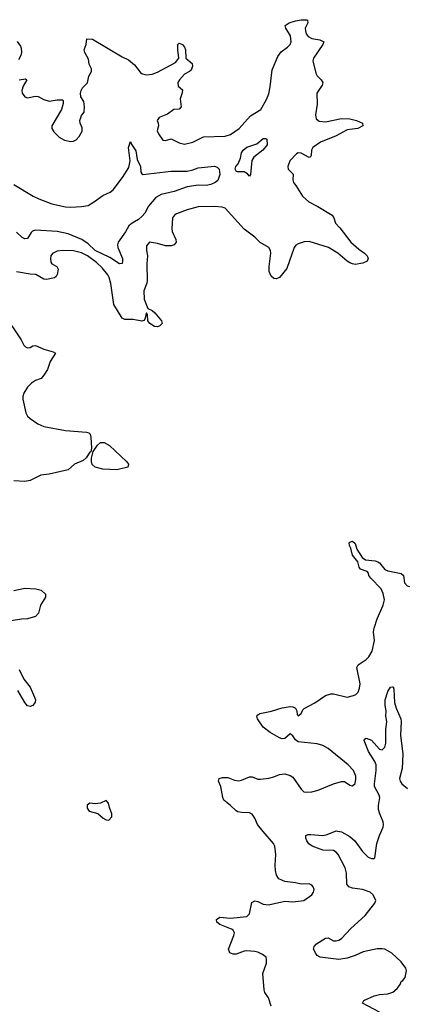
# Model space of a CAD drawing. Header units: inches. Extents: x 2001573 to 2220545, y 644482 to 846830.
# Tile 617 of 656: x 2150493 to 2153355, y 737223 to 744493. Entities that reach past the tile are written whole.
import ezdxf

# ---------------------------------------------------------------- set-up
doc = ezdxf.new("R2010")
doc.units = ezdxf.units.IN
doc.header["$MEASUREMENT"] = 0
doc.layers.add('C1753', color=7, linetype='Continuous')
doc.layers.add('C1754', color=7, linetype='Continuous')

msp = doc.modelspace()

# ---------------------------------------------------------------- linework, layer by layer
at = {"layer": 'C1753', "color": 5}
for points, elevation in [([(2152349.7, 737210), (2152329.7, 737270), (2152303.5, 737310), (2152297.2, 737330), (2152287.8, 737450), (2152314.7, 737525.3), (2152316.2, 737550), (2152311.8, 737570), (2152286.6, 737590), (2152250, 737608.2), (2152230, 737612.5), (2152170, 737617.7), (2152150, 737615.3), (2152090, 737591.7), (2152070, 737592.1), (2152043.8, 737603.8), (2152034.7, 737630), (2152075, 737730), (2152078.2, 737750), (2152069, 737769), (2152057.4, 737777.4), (2151970, 737811.2), (2151948.4, 737830), (2151944.7, 737850), (2151970, 737867.2), (2152050, 737859.3), (2152169.6, 737870.4), (2152189.4, 737890), (2152206.6, 737973.4), (2152230, 737986.8), (2152250, 737982), (2152290, 737962.4), (2152330, 737958), (2152450, 737984.2), (2152510, 737979.5), (2152590, 737988), (2152650, 738031), (2152662.7, 738050), (2152666, 738070), (2152659.3, 738090), (2152650, 738101.2), (2152630, 738112.3), (2152570, 738109.4), (2152530, 738120.7), (2152450, 738129.6), (2152407.3, 738150), (2152390, 738177.2), (2152381.7, 738210), (2152379.7, 738250), (2152385.1, 738330), (2152377.4, 738390), (2152368, 738410), (2152290, 738497.6), (2152249.6, 738550), (2152230, 738597.2), (2152210, 738626.6), (2152190, 738635.8), (2152130, 738638), (2152103.4, 738643.4), (2152090, 738650.8), (2152050.4, 738690.4), (2152001.1, 738730), (2151992.6, 738750), (2151978.7, 738830), (2151960.9, 738870), (2151966.6, 738890), (2151990, 738898), (2152030, 738896.9), (2152078.7, 738878.7), (2152110, 738873.4), (2152130, 738876.9), (2152190, 738901.5), (2152210, 738901.5), (2152250, 738885.5), (2152270, 738883.9), (2152331.5, 738891.5), (2152370, 738901.5), (2152410, 738918.6), (2152450, 738924), (2152490, 738913.1), (2152510, 738900.3), (2152570, 738810.4), (2152590, 738792.7), (2152610, 738788.2), (2152650, 738790.4), (2152696.1, 738803.9), (2152810, 738850.5), (2152870, 738867.3), (2152890, 738866.8), (2152930, 738841), (2152950, 738836), (2152970, 738852), (2152975.6, 738884.4), (2152973.8, 738906.2), (2152957.6, 738950), (2152917, 738990), (2152770, 739111.8), (2152730, 739133.6), (2152690, 739145.6), (2152550, 739161), (2152530, 739175.4), (2152510, 739205.1), (2152490, 739218.7), (2152450, 739185.5), (2152430, 739182.9), (2152410, 739190.7), (2152341, 739230), (2152290, 739269.8), (2152247.7, 739330), (2152244, 739350), (2152250, 739360.5), (2152265.2, 739370), (2152352, 739388), (2152430, 739411), (2152490, 739420.6), (2152510, 739419.2), (2152528.3, 739408.3), (2152538.7, 739390), (2152542.5, 739362.5), (2152550, 739353.4), (2152570, 739370.6), (2152583, 739397), (2152593.2, 739406.8), (2152671.2, 739448.8), (2152750, 739504), (2152790, 739515.3), (2152810, 739514.6), (2152910, 739490.5), (2152958.3, 739501.7), (2152974, 739510), (2152991.8, 739528.2), (2153002.9, 739557.1), (2153005.6, 739590), (2152982, 739710), (2152991.3, 739730), (2153050, 739769.3), (2153070, 739788.3), (2153094.7, 739830), (2153113.7, 739910), (2153105.5, 739970), (2153107.2, 739990), (2153110.2, 740000)], 280), ([(2150490, 739696), (2150523.2, 739623.2), (2150570, 739564), (2150603.1, 739490), (2150608.4, 739470), (2150606.4, 739453.6), (2150590.4, 739429.6), (2150570, 739422), (2150550, 739426), (2150530, 739451.6), (2150480, 739540)], 280), ([(2153150, 737164.2), (2153024, 737230), (2153033.2, 737250), (2153110, 737285.5), (2153150, 737295), (2153210, 737299.1), (2153248, 737312), (2153280.1, 737339.9), (2153302.7, 737370), (2153310, 737390.8), (2153322, 737398), (2153338.4, 737421.6), (2153348.3, 737470), (2153343.1, 737490), (2153310, 737536.9), (2153240.7, 737600.7), (2153190, 737628.7), (2153170, 737633.2), (2153131.5, 737631.5), (2153030, 737609.1), (2152970, 737583.2), (2152910, 737564.2), (2152850, 737554.5), (2152710.9, 737570.9), (2152690, 737582.9), (2152678.2, 737598.2), (2152662, 737630), (2152666, 737650), (2152684.5, 737670), (2152750, 737710.5), (2152770, 737712.4), (2152810, 737692), (2152830, 737690.3), (2152850, 737696), (2152870, 737708.9), (2152937.3, 737782.7), (2153042.6, 737877.4), (2153116.2, 737970), (2153122.9, 737990), (2153103.5, 738030), (2153081.6, 738050), (2153025.2, 738070), (2152950, 738081.4), (2152923.6, 738090), (2152907.4, 738110), (2152906.3, 738190), (2152896.3, 738230), (2152844.8, 738330), (2152830, 738345.5), (2152810, 738357.2), (2152730, 738360.9), (2152652, 738390), (2152627.8, 738407.8), (2152613.6, 738430), (2152605.6, 738450), (2152605.2, 738470), (2152623, 738477), (2152642.3, 738477.7), (2152730, 738469.1), (2152763, 738477), (2152830, 738504), (2152870, 738497.3), (2152930, 738460.8), (2152966.5, 738430), (2153024.5, 738350), (2153066.3, 738310), (2153090, 738298.3), (2153110, 738298.4), (2153115, 738305), (2153129.9, 738410.1), (2153149.9, 738470.1), (2153176.5, 738530), (2153179.8, 738550), (2153176.8, 738570), (2153151.1, 738630), (2153142.2, 738662.2), (2153141.5, 738690), (2153151.7, 738750), (2153147.7, 738767.7), (2153113.7, 738830), (2153111.6, 738850), (2153125, 738950), (2153124.6, 738990), (2153116.3, 739016.3), (2153068, 739090), (2153035.1, 739170), (2153039, 739181), (2153050, 739187.3), (2153090, 739172), (2153150, 739105.7), (2153170, 739102.6), (2153190, 739121.6), (2153197.1, 739150), (2153196.3, 739250), (2153202.7, 739310), (2153197.5, 739350), (2153198.9, 739390), (2153190.8, 739430), (2153190.9, 739470), (2153210, 739532.7), (2153230, 739564.9), (2153246.4, 739566.4), (2153250, 739566), (2153255.3, 739550), (2153260.3, 739450), (2153272.2, 739410), (2153306.7, 739330), (2153310.2, 739310), (2153305.6, 739210), (2153321.9, 739070), (2153315.8, 738964.2), (2153297.7, 738890), (2153301.4, 738870), (2153314.2, 738850), (2153355.6, 738815.6)], 260)]:
    msp.add_lwpolyline(points, dxfattribs=dict(at, elevation=elevation))
at = {"layer": 'C1753', "color": 5, "elevation": 320}
msp.add_lwpolyline([(2151130, 738728), (2151090, 738709), (2151050, 738704), (2151010, 738709), (2150990, 738694), (2150991, 738670), (2151006.8, 738650), (2151070, 738631), (2151110, 738596), (2151130, 738584.7), (2151150, 738582), (2151172.9, 738607.1), (2151174, 738630), (2151155.3, 738675.3), (2151148.9, 738708.9)], close=True, dxfattribs=at)
at = {"layer": 'C1754', "color": 5}
for points, elevation in [([(2150490, 744050.4), (2150535.9, 744055.9), (2150544.7, 744050), (2150518.6, 744001.4), (2150508.9, 743970), (2150510.3, 743950), (2150530, 743923.1), (2150550, 743916.5), (2150610, 743927.5), (2150630, 743927.1), (2150670, 743904.3), (2150710, 743891.3), (2150770, 743901.3), (2150810, 743901), (2150814.9, 743894.9), (2150813.8, 743873.8), (2150800.2, 743830), (2150730.3, 743710), (2150730.3, 743690), (2150744.3, 743664.3), (2150785.2, 743625.2), (2150823.6, 743603.6), (2150870, 743594.6), (2150890, 743596), (2150910, 743605.5), (2150931.7, 743630), (2150952.8, 743670), (2150954, 743694), (2150939.7, 743730), (2150936.9, 743750), (2150950, 743786.8), (2150969.3, 743810), (2150972.3, 743850), (2150965.2, 743890), (2150944.2, 743924.2), (2150941.1, 743950), (2150945.7, 743970), (2150957.4, 743990), (2150993.5, 744026.5), (2151004.2, 744075.8), (2151023.6, 744110), (2151023.7, 744130), (2151005.6, 744165.6), (2151000.8, 744200.8), (2150974, 744250), (2150969.6, 744270), (2150983.7, 744310), (2150987.7, 744352.3), (2151030, 744350.3), (2151250, 744219), (2151296.8, 744196.8), (2151340.6, 744160.6), (2151390, 744096), (2151426.6, 744086.6), (2151470, 744090.8), (2151510, 744106.8), (2151642, 744178), (2151668.3, 744210), (2151659.8, 744270), (2151660.4, 744310), (2151670, 744319.6), (2151694.7, 744310), (2151710.6, 744290.6), (2151717.7, 744270), (2151718.8, 744210), (2151766, 744170), (2151767.7, 744150), (2151758.3, 744121.7), (2151747.3, 744110), (2151710, 744091.2), (2151672.4, 744050), (2151661.3, 744030), (2151663.7, 744003.7), (2151694.9, 743974.9), (2151692.3, 743952.3), (2151677.6, 743910), (2151686, 743850), (2151670, 743832), (2151630, 743829.7), (2151583.1, 743796.9), (2151522, 743770), (2151508, 743750), (2151516.3, 743730), (2151517.3, 743710), (2151508.5, 743671.5), (2151517, 743650), (2151550, 743604.9), (2151570, 743600.7), (2151610, 743612.4), (2151670, 743582.8), (2151710, 743574.4), (2151770, 743589.2), (2151850, 743628), (2152010, 743634.4), (2152050, 743644.8), (2152114, 743690), (2152196.9, 743783.1), (2152273.6, 743830), (2152316, 743904), (2152333.1, 743946.9), (2152343.3, 743996.7), (2152356.8, 744123.2), (2152397.6, 744222.4), (2152423, 744257), (2152470.9, 744290), (2152489.8, 744310), (2152496.3, 744330), (2152493.1, 744373.1), (2152456.8, 744430), (2152453.8, 744450), (2152481.4, 744470), (2152530, 744484.1), (2152570, 744493.3), (2152612.6, 744492.6), (2152618.3, 744490), (2152620.9, 744470), (2152601.6, 744430), (2152602.2, 744410), (2152608.9, 744390), (2152623, 744370), (2152650, 744353.4), (2152710, 744345), (2152737.6, 744330), (2152731.1, 744310), (2152662, 744210), (2152657.5, 744190), (2152678.5, 744098.5), (2152690, 744078.9), (2152719.5, 744050), (2152730.3, 744030), (2152726.9, 744010), (2152687.1, 743950), (2152689, 743870), (2152676.3, 743790), (2152682.3, 743762.3), (2152703.9, 743743.9), (2152750, 743738), (2152870, 743762.5), (2152930, 743761), (2152979.1, 743750), (2153023, 743730), (2153026, 743710), (2152990.7, 743690), (2152910, 743679.1), (2152830, 743636.5), (2152712.9, 743590), (2152656.1, 743550), (2152647.8, 743530), (2152645.3, 743490), (2152639.7, 743480.3), (2152630, 743475.8), (2152570, 743508.2), (2152550, 743509), (2152537.5, 743502.5), (2152487.4, 743450), (2152473.4, 743410), (2152474.9, 743390), (2152512.9, 743352.9), (2152508.7, 743310), (2152514.9, 743290), (2152531.8, 743270), (2152580.5, 743190), (2152628.2, 743148.2), (2152694.8, 743114.8), (2152800.5, 743050), (2152813, 743030), (2152824, 742990), (2152857.4, 742957.4), (2152937.3, 742850), (2152998, 742798), (2153039.3, 742770), (2153057.3, 742750), (2153066.8, 742730), (2153058.8, 742710), (2153025.5, 742694.5), (2152970, 742686.8), (2152950, 742689.8), (2152930, 742696.8), (2152910, 742710.8), (2152842.2, 742770), (2152773.3, 742810), (2152630, 742856.2), (2152592.8, 742852.8), (2152550, 742838.4), (2152532.3, 742827.7), (2152519, 742810), (2152465.1, 742654.9), (2152410, 742589.6), (2152390, 742579.7), (2152370, 742583.1), (2152350, 742598.9), (2152334.9, 742634.9), (2152334.1, 742670), (2152347.6, 742770), (2152345.3, 742790), (2152332.3, 742812.3), (2152268.2, 742848.2), (2152230, 742886.6), (2152150, 742947.6), (2152010, 743100.9), (2151988.9, 743108.9), (2151930, 743114.2), (2151810, 743110.7), (2151730, 743088.2), (2151650, 743060.8), (2151634.6, 743050), (2151622.2, 743030), (2151615.6, 742950), (2151617.8, 742930), (2151646.5, 742870), (2151648.7, 742851.3), (2151633, 742830), (2151610, 742823.1), (2151570, 742822.3), (2151510, 742839.8), (2151450, 742851), (2151430, 742824), (2151428.7, 742788.7), (2151437.4, 742750), (2151431.3, 742690), (2151434.4, 742565.6), (2151432.3, 742547.7), (2151408.5, 742491.5), (2151410.6, 742430), (2151439.6, 742359.6), (2151470, 742344.9), (2151490, 742328), (2151539.3, 742270), (2151543.8, 742250), (2151527.8, 742232.2), (2151510, 742225.3), (2151487.1, 742227.1), (2151454.3, 742250), (2151439.5, 742270), (2151435.5, 742315.5), (2151430, 742328), (2151417.5, 742282.5), (2151408.5, 742271.5), (2151393.4, 742266.6), (2151330, 742279.8), (2151270, 742279.3), (2151248.7, 742288.7), (2151187, 742390), (2151165.9, 742545.9), (2151153.7, 742590), (2151142.4, 742610), (2151101.1, 742661.1), (2151059.4, 742699.4), (2150992.4, 742750), (2150950, 742771.1), (2150890, 742786), (2150811.2, 742788.8), (2150770, 742783.8), (2150734, 742766), (2150722.8, 742750), (2150719, 742730), (2150722.2, 742702.2), (2150730.3, 742690.3), (2150766.8, 742670), (2150775.8, 742650), (2150768.5, 742611.5), (2150762.5, 742597.5), (2150750, 742586), (2150690, 742575.6), (2150670, 742578.4), (2150611.3, 742611.3), (2150570, 742613.7), (2150470, 742631.2)], 280), ([(2150473, 744333), (2150498.7, 744298.7), (2150504.1, 744284.1), (2150505.4, 744250), (2150500.7, 744230), (2150483.6, 744196.4)], 280), ([(2150450, 743277.1), (2150592.3, 743190), (2150632.9, 743170), (2150730, 743134.7), (2150830, 743111.3), (2150870, 743108.2), (2150950, 743112.7), (2150998.1, 743121.9), (2151046, 743150), (2151105.6, 743194.4), (2151159.8, 743220.2), (2151183.6, 743236.4), (2151252, 743328), (2151298.3, 743401.7), (2151307.4, 743450), (2151296, 743550), (2151310, 743594.8), (2151316.4, 743576.4), (2151350, 743526), (2151360.9, 743460.9), (2151385.1, 743410), (2151387, 743367), (2151393.9, 743353.9), (2151402, 743350), (2151610, 743374.1), (2151730, 743374.1), (2151770, 743384), (2151810, 743400.2), (2151930, 743411.2), (2151950, 743403.2), (2151964.9, 743390), (2151971.6, 743350), (2151955.1, 743304.9), (2151935.5, 743290), (2151902.9, 743277.1), (2151870, 743268.1), (2151810, 743270.5), (2151730, 743259), (2151634.3, 743225.7), (2151536.9, 743203.1), (2151499, 743181), (2151444.2, 743115.8), (2151415.8, 743064.2), (2151398, 743042), (2151370, 743017), (2151322.5, 742990), (2151299.1, 742970), (2151274.1, 742925.9), (2151221, 742850), (2151214.5, 742830), (2151216.3, 742810), (2151250.9, 742730), (2151252.8, 742710), (2151248.2, 742691.8), (2151230, 742689.8), (2151158.4, 742738.4), (2151051.2, 742790), (2150997.9, 742837.9), (2150950.7, 742870.7), (2150850, 742912.3), (2150770, 742928.5), (2150610, 742939.6), (2150587.6, 742932.4), (2150577, 742923), (2150550, 742877.6), (2150530, 742874.5), (2150510, 742884.8), (2150470, 742924.8)], 260), ([(2150433.7, 742233.7), (2150503.8, 742130), (2150522, 742090), (2150536.4, 742076.4), (2150550, 742070.5), (2150570, 742073), (2150590, 742084.4), (2150610, 742086.7), (2150670, 742060.3), (2150740.7, 742040.7), (2150756, 742030), (2150717.3, 741970), (2150699.1, 741910), (2150670, 741869.5), (2150650, 741844.5), (2150610, 741829.3), (2150580.7, 741810), (2150550, 741779), (2150523.4, 741736.6), (2150515.8, 741710), (2150515.8, 741690), (2150537.1, 741590), (2150550, 741564.9), (2150570, 741547.7), (2150626, 741510), (2150670.4, 741490.4), (2150830, 741460.5), (2150987.1, 741447.1), (2151002, 741442), (2151012.7, 741432.7), (2151018.3, 741410), (2151024, 741330), (2151017.3, 741302.7), (2151010, 741300.7), (2150982.7, 741257.3), (2150962.1, 741237.9), (2150897.3, 741210), (2150851, 741170), (2150710, 741136.9), (2150649.1, 741130.9), (2150570, 741089.6), (2150530, 741082.4), (2150448.4, 741088.4)], 280), ([(2153110.2, 740000), (2153131.1, 740070), (2153177.5, 740170), (2153186, 740210), (2153176.7, 740256.7), (2153161.7, 740290), (2153086, 740370), (2153071.2, 740390), (2153067.2, 740407.2), (2153057.5, 740417.5), (2153010, 740435.3), (2152999, 740450), (2152989, 740490), (2152950, 740538), (2152937.2, 740590), (2152927.3, 740610), (2152926.6, 740630), (2152930, 740636), (2152950, 740642.8), (2152970, 740624.7), (2152983, 740583), (2153021.1, 740521.1), (2153045.5, 740505.5), (2153116.7, 740496.7), (2153138, 740490), (2153150, 740482.8), (2153190, 740432.7), (2153210, 740423.7), (2153310, 740404), (2153326.8, 740390), (2153335.2, 740335.2), (2153353, 740313), (2153370, 740308.4)], 280), ([(2150450, 740279.1), (2150530, 740294.9), (2150611.3, 740291.3), (2150650, 740280.3), (2150683, 740250), (2150683.7, 740230), (2150646.5, 740170), (2150631.8, 740110), (2150610, 740086.9), (2150550, 740068.4), (2150506, 740066), (2150430, 740053.2)], 280)]:
    msp.add_lwpolyline(points, dxfattribs=dict(at, elevation=elevation))
for points, elevation in [([(2152190, 743338), (2152176, 743356), (2152150, 743369.3), (2152102, 743370), (2152090, 743376), (2152083, 743390), (2152088.3, 743410), (2152104.7, 743430), (2152123.6, 743470), (2152129.8, 743510), (2152142.6, 743530), (2152170, 743551.4), (2152243.3, 743576.7), (2152290, 743615.5), (2152310, 743614.8), (2152318, 743610), (2152320.7, 743570), (2152287.3, 743530), (2152221.3, 743478.7), (2152206.3, 743453.7), (2152198, 743350)], 260), ([(2151210, 741169.8), (2151106.5, 741173.5), (2151050, 741188), (2151027.9, 741207.9), (2151022.2, 741230), (2151024, 741256), (2151035.2, 741304.8), (2151068, 741352), (2151089.8, 741370.2), (2151117.3, 741370), (2151155.3, 741350), (2151281.6, 741230), (2151295.5, 741210), (2151291.8, 741188.2)], 280)]:
    msp.add_lwpolyline(points, close=True, dxfattribs=dict(at, elevation=elevation))

doc.saveas('drawing.dxf')
